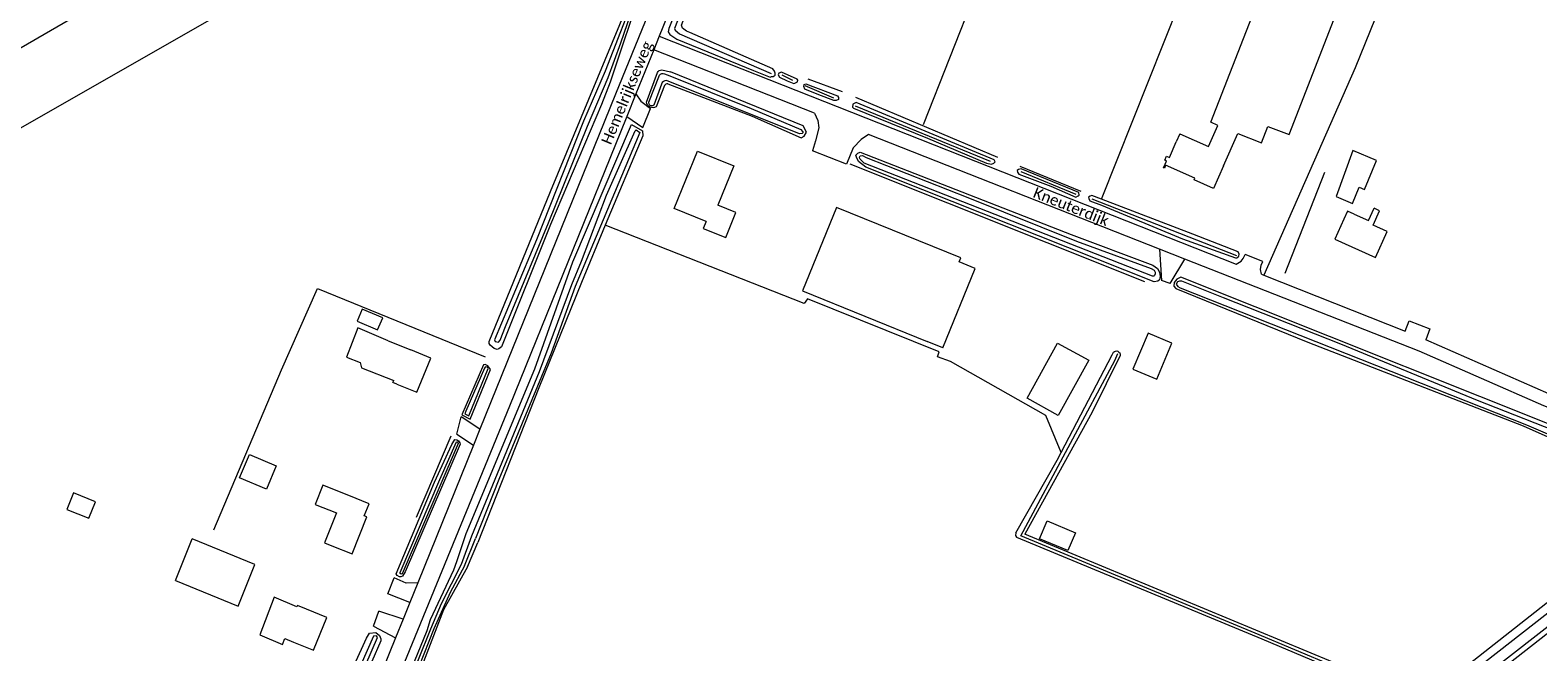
# Model space of a CAD drawing. Extents: x 177628 to 188968, y 384226 to 390673.
# Tile 284 of 393: x 184108 to 184455, y 387588 to 387731. Entities that reach past the tile are written whole.
import ezdxf

# ---------------------------------------------------------------- set-up
doc = ezdxf.new("R2010")
doc.units = 0
for name, color, linetype, lineweight in [('B01_F', 14, 'Continuous', 9), ('B01_T', 14, 'Continuous', 9), ('B02_F', 14, 'Continuous', 9), ('B11_F', 14, 'Continuous', 9), ('B11_S', 14, 'Continuous', 9), ('B14_F', 14, 'Continuous', 9), ('T03_F', 253, 'Continuous', 9), ('T04_F', 253, 'HAAG', 9), ('T07_F', 253, 'Continuous', 9), ('T09_F', 253, 'Continuous', 9), ('T09_T', 253, 'Continuous', 9), ('T10_F', 253, 'Continuous', 9), ('T10_T', 253, 'Continuous', 9), ('T22_F', 253, 'Continuous', 9), ('V00_F', 8, 'Continuous', 9), ('V00_T', 8, 'Continuous', 9), ('V06_F', 8, 'Continuous', 9), ('V06_T', 8, 'Continuous', 9), ('W01_F', 253, 'Continuous', 9), ('Z06', 7, 'Continuous', 9)]:
    doc.layers.add(name, color=color, linetype=linetype, lineweight=lineweight)
doc.styles.add('Legend', font='calibri.ttf')
doc.linetypes.add('HAAG', pattern='A,4,-1,[5,TOPOCAD.SHX,S=0.35,R=0,X=-0.35,Y=-0.35],-1', length=6)

msp = doc.modelspace()

# ---------------------------------------------------------------- linework, layer by layer
at = {"layer": 'B01_F', "linetype": 'Continuous'}
for points in [[(184382.551, 387699.466), (184385.843, 387706.935), (184391.291, 387704.822), (184392.749, 387708.582), (184397.642, 387706.684), (184410.705, 387740.375)], [(184372.479, 387706.857), (184371.685, 387705.057)], [(184263.417, 387686.695), (184262.768, 387685.088), (184267.946, 387682.995), (184270.287, 387688.789), (184266.123, 387690.472)], [(184411.105, 387689.073), (184410.271, 387687.222)], [(184317.94, 387657.603), (184325.357, 387675.888), (184321.719, 387677.363)], [(184190.247, 387659.204), (184183.26, 387662.179)], [(184184.08, 387652.974), (184191.512, 387650.094)]]:
    msp.add_lwpolyline(points, dxfattribs=at)
at = {"layer": 'B01_T', "linetype": 'Continuous'}
for points in [[(184263.417, 387686.695), (184256.086, 387689.658), (184261.44, 387702.906), (184269.785, 387699.532), (184266.123, 387690.472)], [(184382.551, 387699.466), (184380.271, 387694.294), (184375.776, 387696.274), (184375.952, 387696.673), (184369.231, 387699.633), (184368.931, 387698.948), (184368.738, 387699.033), (184369.429, 387700.6), (184369.021, 387700.78), (184369.436, 387701.717), (184370.085, 387701.431), (184371.685, 387705.057)], [(184321.719, 387677.363), (184322.105, 387678.315), (184293.45, 387689.937), (184285.647, 387670.7), (184314.302, 387659.078)], [(184410.271, 387687.222), (184408.208, 387682.644), (184417.563, 387678.428), (184420.229, 387684.348), (184416.995, 387685.806), (184418.498, 387689.143), (184417.211, 387689.723)], [(184370.688, 387658.626), (184365.179, 387660.965), (184361.66, 387652.677), (184367.169, 387650.338), (184370.688, 387658.626)], [(184190.247, 387659.204), (184195.442, 387657.094)], [(184192.241, 387649.219), (184196.873, 387647.341), (184200.068, 387655.218), (184195.442, 387657.094)], [(184192.241, 387649.219), (184191.311, 387649.598), (184191.512, 387650.094)], [(184181.196, 387623.544), (184175.214, 387625.991), (184173.422, 387621.538), (184178.311, 387619.57), (184175.547, 387612.706), (184177.266, 387612.016)], [(184177.266, 387612.016), (184181.919, 387610.143), (184185.347, 387618.662), (184184.727, 387618.912), (184185.84, 387621.676), (184181.196, 387623.544)], [(184168.413, 387589.842), (184173.054, 387587.967), (184176.096, 387595.501), (184171.462, 387597.372)], [(184171.462, 387597.372), (184169.383, 387598.212)], [(184166.466, 387590.628), (184168.413, 387589.842)]]:
    msp.add_lwpolyline(points, dxfattribs=at)
at = {"layer": 'B02_F', "linetype": 'Continuous'}
for points in [[(184183.084, 387663.747), (184187.79, 387661.731), (184188.971, 387664.491), (184184.265, 387666.507)], [(184344.496, 387642.017), (184337.338, 387645.967), (184344.353, 387658.685), (184351.511, 387654.735), (184344.496, 387642.017)], [(184141.244, 387604.013), (184155.669, 387598.125), (184159.565, 387607.683), (184145.14, 387613.571)]]:
    msp.add_lwpolyline(points, dxfattribs=at)
at = {"layer": 'B11_F', "linetype": 'Continuous'}
for points in [[(184169.248, 387597.916), (184163.995, 387600.153), (184160.669, 387591.503), (184165.902, 387589.291), (184166.466, 387590.628)], [(184169.383, 387598.212), (184169.248, 387597.916)]]:
    msp.add_lwpolyline(points, dxfattribs=at)
at = {"layer": 'B11_S', "linetype": 'Continuous'}
for points in [[(184372.479, 387706.857), (184379.111, 387703.931), (184381.27, 387708.823), (184379.66, 387709.534), (184392.251, 387741.885), (184395.429, 387740.648), (184397.405, 387745.724), (184410.705, 387740.375)], [(184412.653, 387688.375), (184411.105, 387689.073)], [(184412.653, 387688.375), (184415.936, 387686.895), (184417.211, 387689.723)], [(184183.26, 387662.179), (184180.645, 387655.457), (184183.8, 387654.23), (184184.08, 387652.974)], [(184317.94, 387657.603), (184314.302, 387659.078)]]:
    msp.add_lwpolyline(points, dxfattribs=at)
at = {"layer": 'B14_F', "linetype": 'Continuous'}
for points in [[(184136.631, 387744.609), (184070.989, 387706.597), (184071.805, 387705.228), (184070.381, 387704.439), (184070.972, 387703.189), (184072.548, 387704.192), (184077.422, 387695.721), (184075.961, 387694.708), (184076.679, 387693.071), (184078.002, 387694.357), (184078.759, 387692.862), (184164.054, 387741.734)], [(184408.499, 387692.438), (184412.225, 387690.855), (184413.808, 387694.569), (184415.005, 387694.048), (184417.757, 387700.744), (184412.348, 387703.006), (184408.499, 387692.438)], [(184184.265, 387666.507), (184183.084, 387663.747)], [(184164.483, 387630.432), (184162.248, 387625.041), (184156.047, 387627.631), (184158.282, 387633.022), (184164.483, 387630.432)], [(184121.334, 387618.344), (184122.846, 387622.157), (184117.769, 387624.174), (184116.257, 387620.361), (184121.334, 387618.344)], [(184348.445, 387615.019), (184346.713, 387610.891), (184340.2, 387613.623), (184341.932, 387617.751), (184348.445, 387615.019)], [(184141.244, 387604.013), (184145.14, 387613.571)]]:
    msp.add_lwpolyline(points, dxfattribs=at)
at = {"layer": 'T03_F', "linetype": 'Continuous'}
for points in [[(184364.474, 387672.757), (184296.609, 387699.924)], [(184345.14, 387633.499), (184341.679, 387641.992), (184319.704, 387654.418), (184316.705, 387655.551), (184317.101, 387656.665), (184286.814, 387668.906), (184286.028, 387667.794), (184240.22, 387685.802)]]:
    msp.add_lwpolyline(points, dxfattribs=at)
at = {"layer": 'T04_F', "linetype": 'HAAG'}
for points in [[(184434.913, 387776.476), (184412.875, 387722.075)], [(184354.451, 387691.792), (184383.319, 387764.355)], [(184325.531, 387739.754), (184313.388, 387708.916)], [(184294.798, 387716.533), (184286.929, 387719.449)], [(184330.596, 387701.403), (184297.89, 387715.244)], [(184349.759, 387693.584), (184335.751, 387699.384)], [(184150.066, 387615.698), (184165.715, 387652.505), (184173.943, 387671.274), (184212.544, 387655.502)], [(184196.741, 387618.622), (184204.711, 387637.31)]]:
    msp.add_lwpolyline(points, dxfattribs=at)
at = {"layer": 'T07_F', "linetype": 'Continuous'}
for points in [[(184265.346, 387754.78), (184256.154, 387731.104), (184256.32, 387730.755), (184257.286, 387729.929), (184278.385, 387720.746)], [(184283.39, 387719.183), (184280.912, 387720.396)], [(184292.848, 387715.107), (184286.233, 387717.897)], [(184328.945, 387700.533), (184297.848, 387713.28)], [(184348.605, 387692.899), (184335.967, 387698.102)], [(184405.767, 387697.952), (184396.677, 387674.733)], [(184352.218, 387691.887), (184385.535, 387678.861)], [(184335.909, 387614.254), (184347.36, 387635.636), (184357.502, 387654.705), (184358.251, 387656.27)], [(184426.353, 387576.495), (184389.837, 387591.86), (184335.909, 387614.254)]]:
    msp.add_lwpolyline(points, dxfattribs=at)
at = {"layer": 'T09_F', "linetype": 'Continuous'}
for points in [[(184274.377, 387721.471), (184278.157, 387719.939), (184278.486, 387720.049), (184278.891, 387720.099), (184279.319, 387720.398), (184279.308, 387720.822), (184279.143, 387721.267), (184278.769, 387721.851), (184259.693, 387730.188), (184258.949, 387730.548), (184258.019, 387731.2), (184257.782, 387731.897), (184266.208, 387753.684), (184266.244, 387754.606), (184265.913, 387755.401), (184265.401, 387755.776), (184264.881, 387755.766), (184264.608, 387755.54), (184254.845, 387731.163), (184254.735, 387730.396), (184255.049, 387729.736), (184256.684, 387728.706), (184274.377, 387721.471)], [(184246.889, 387743.239), (184248.588, 387742.037), (184248.819, 387741.076), (184241.352, 387718.744), (184239.36, 387713.665), (184227.583, 387685.981), (184216.331, 387657.821), (184215.707, 387657.363), (184215.309, 387657.19), (184214.658, 387657.403), (184213.686, 387658.196), (184213.491, 387658.583), (184213.455, 387659.05), (184227.638, 387693.604), (184247.324, 387741.195), (184246.998, 387741.886), (184246.553, 387742.345)], [(184249.725, 387714.198), (184252.216, 387721.007)], [(184253.207, 387721.611), (184255.271, 387721.12)], [(184274.015, 387710.903), (184285.291, 387705.959), (184286.03, 387706.312), (184286.581, 387707.235), (184285.808, 387708.683), (184255.271, 387721.12)], [(184282.121, 387719.074), (184283.643, 387718.479), (184283.877, 387718.508), (184284.451, 387718.864), (184284.524, 387719.229), (184284.428, 387719.431), (184280.758, 387721.066), (184280.188, 387720.877), (184280.047, 387720.479), (184280.304, 387719.941), (184282.121, 387719.074)], [(184253.882, 387717.985), (184251.901, 387713.123)], [(184254.646, 387718.355), (184254.641, 387718.356)], [(184254.646, 387718.355), (184274.015, 387710.903)], [(184289.361, 387715.839), (184286.185, 387717.131), (184285.896, 387717.737), (184286.005, 387718.202), (184286.409, 387718.394), (184293.658, 387715.659), (184293.95, 387715.22), (184293.909, 387714.787), (184293.37, 387714.531), (184292.871, 387714.54), (184289.361, 387715.839)], [(184314.443, 387705.837), (184327.971, 387700.152), (184329.167, 387699.896), (184329.705, 387700.153), (184329.977, 387700.448), (184329.752, 387700.918), (184297.962, 387714.079), (184297.222, 387713.726), (184297.142, 387713.027), (184297.338, 387712.79), (184314.443, 387705.837)], [(184208.171, 387614.83), (184224.003, 387652.73), (184232.752, 387677.426), (184246.255, 387709.037)], [(184246.255, 387709.037), (184248.825, 387707.568), (184248.83, 387706.429), (184240.22, 387685.802)], [(184366.579, 387672.809), (184300.233, 387699.214), (184298.556, 387700.479), (184298.075, 387701.488), (184297.918, 387701.991), (184298.392, 387702.382), (184298.93, 387702.639), (184347.446, 387683.666)], [(184342.807, 387694.841), (184348.56, 387692.3), (184349.098, 387692.557), (184349.335, 387692.752), (184349.213, 387693.355), (184335.947, 387698.836), (184335.377, 387698.646), (184335.073, 387698.419), (184335.099, 387698.018), (184335.458, 387697.611), (184342.807, 387694.841)], [(184354.451, 387691.792), (184352.249, 387692.633), (184351.881, 387692.505), (184351.493, 387692.32), (184351.525, 387691.954), (184351.765, 387691.45), (184354.478, 387690.457), (184373.084, 387682.705)], [(184373.084, 387682.705), (184385.291, 387678.285), (184385.619, 387678.298), (184385.851, 387678.41), (184386.106, 387678.674), (184386.173, 387679.134), (184385.952, 387679.696), (184375.489, 387683.757), (184354.451, 387691.792)], [(184240.22, 387685.802), (184234.734, 387672.661), (184224.946, 387648.382), (184210.858, 387612.791)], [(184347.446, 387683.666), (184366.317, 387676.648), (184367.368, 387675.828), (184367.853, 387674.985), (184367.968, 387674.05), (184367.854, 387673.252), (184367.415, 387672.96), (184366.579, 387672.809)], [(184451.532, 387639.59), (184480.33, 387626.819), (184483.278, 387625.831), (184484.374, 387625.611), (184485.675, 387625.653), (184486.181, 387625.977), (184486.395, 387626.74), (184486.017, 387627.88), (184484.202, 387628.914), (184475.773, 387632.738), (184372.766, 387673.861), (184371.824, 387673.412), (184371.209, 387672.623), (184371.126, 387671.758), (184371.55, 387671.217), (184401.955, 387658.883), (184451.532, 387639.59)], [(184358.753, 387655.849), (184352.318, 387642.79), (184336.792, 387614.646)], [(184345.14, 387633.499), (184356.937, 387656.004), (184357.209, 387656.568)], [(184207.209, 387642.167), (184209.122, 387641.148), (184213.767, 387652.583), (184213.183, 387653.466), (184212.531, 387653.753), (184212.159, 387653.702), (184207.209, 387642.167)], [(184200.877, 387626.626), (184204.894, 387635.291), (184205.6, 387636.443), (184206.065, 387636.418), (184206.449, 387636.146), (184206.703, 387635.726), (184206.814, 387635.398), (184194.12, 387606.01), (184193.523, 387605.023), (184193.135, 387604.868), (184192.829, 387604.85), (184192.297, 387605.17), (184192.066, 387605.574), (184200.877, 387626.626)], [(184334.748, 387615.005), (184344.223, 387631.749), (184345.14, 387633.499)], [(184206.078, 387608.419), (184208.171, 387614.83)], [(184208.528, 387607.15), (184210.858, 387612.791)], [(184334.748, 387615.005), (184334.703, 387614.406), (184334.929, 387614.018), (184391.363, 387590.565)], [(184391.363, 387590.565), (184425.695, 387576.057), (184426.324, 387575.862), (184426.642, 387575.889), (184426.997, 387576.183), (184427.17, 387576.513), (184427.01, 387576.849), (184425.461, 387577.845), (184336.792, 387614.646)], [(184208.528, 387607.15), (184202.979, 387597.259), (184193.231, 387571.881), (184192.791, 387571.398), (184192.289, 387571.172), (184191.911, 387571.186), (184191.527, 387571.485), (184191.301, 387571.851), (184191.193, 387572.741), (184199.234, 387592.472)], [(184199.234, 387592.472), (184199.998, 387595.052), (184205.354, 387606.463), (184206.078, 387608.419)], [(184185.235, 387590.731), (184185.902, 387591.839), (184187.427, 387592.04), (184188.262, 387591.349), (184188.585, 387590.541), (184188.519, 387590.108), (184180.29, 387571.043), (184179.437, 387570.64), (184178.457, 387570.715), (184177.745, 387572.011), (184177.423, 387572.704), (184177.328, 387573.399), (184185.235, 387590.731)]]:
    msp.add_lwpolyline(points, dxfattribs=at)
at = {"layer": 'T09_F', "linetype": 'Continuous', "extrusion": (0, 0, -1)}
for centre, radius, start, end in [((-184253.311, 387720.326), 1.289, 31.88887, 85.38774), ((-184251.124, 387714.29), 1.402, 236.34314, 356.23797), ((-184357.876, 387655.983), 0.887, 41.2193, 188.721)]:
    msp.add_arc(centre, radius, start, end, dxfattribs=at)
at = {"layer": 'T09_F', "linetype": 'Continuous'}
msp.add_arc((184254.436, 387717.814), 0.58, 69.35033, 162.87034, dxfattribs=at)
at = {"layer": 'T09_T', "linetype": 'Continuous'}
for points in [[(184490.992, 387625.568), (184376.398, 387535.374)], [(184379.681, 387531.216), (184495.295, 387621.75)]]:
    msp.add_lwpolyline(points, dxfattribs=at)
at = {"layer": 'T10_F', "linetype": 'Continuous'}
msp.add_lwpolyline([(184412.875, 387722.075), (184391.843, 387674.302)], dxfattribs=at)
at = {"layer": 'T10_T', "linetype": 'Continuous'}
msp.add_lwpolyline([(184425.31, 387663.814), (184430.031, 387661.945)], dxfattribs=at)
at = {"layer": 'T22_F', "linetype": 'Continuous'}
for points in [[(184248.851, 387708.341), (184250.605, 387712.674)], [(184295.739, 387699.857), (184287.931, 387702.933)], [(184391.643, 387677.487), (184387.504, 387679.094)], [(184370.284, 387672.421), (184368.249, 387673.102)], [(184206.027, 387637.734), (184207.017, 387641.72)], [(184190.14, 387600.973), (184191.651, 387604.582)], [(184186.878, 387593.461), (184188.063, 387596.929)]]:
    msp.add_lwpolyline(points, dxfattribs=at)
at = {"layer": 'V00_F', "linetype": 'Continuous'}
for points in [[(184247.294, 387716.1), (184248.429, 387714.412), (184250.605, 387712.674)], [(184245.161, 387710.829), (184248.851, 387708.341)], [(184367.848, 387680.328), (184368.249, 387673.102)], [(184370.284, 387672.421), (184373.649, 387678.042)], [(184211.352, 387638.852), (184207.017, 387641.72)], [(184206.027, 387637.734), (184209.85, 387635.139)], [(184197.049, 387603.49), (184194.369, 387603.359), (184191.651, 387604.582)], [(184195.202, 387598.923), (184190.14, 387600.973)], [(184193.653, 387595.094), (184188.063, 387596.929)], [(184186.878, 387593.461), (184191.913, 387590.792)]]:
    msp.add_lwpolyline(points, dxfattribs=at)
at = {"layer": 'V00_T', "linetype": 'Continuous'}
for points in [[(184263.529, 387756.217), (184252.653, 387729.341)], [(184251.603, 387738.301), (184242.572, 387715.99)], [(184252.653, 387729.341), (184251.389, 387726.219)], [(184251.389, 387726.219), (184247.294, 387716.1)], [(184242.572, 387715.99), (184211.352, 387638.852)], [(184247.294, 387716.1), (184245.161, 387710.829)], [(184245.017, 387710.472), (184218.171, 387644.132), (184188.913, 387572.855)], [(184245.161, 387710.829), (184245.017, 387710.472)], [(184211.352, 387638.852), (184209.85, 387635.139)], [(184209.85, 387635.139), (184197.049, 387603.49)], [(184197.049, 387603.49), (184195.202, 387598.923)], [(184195.202, 387598.923), (184193.653, 387595.094)], [(184193.653, 387595.094), (184191.913, 387590.792)], [(184191.913, 387590.792), (184182.551, 387567.645)]]:
    msp.add_lwpolyline(points, dxfattribs=at)
at = {"layer": 'V06_F', "linetype": 'Continuous'}
for points in [[(184288.354, 387711.653), (184289.156, 387709.971), (184289.391, 387708.267), (184288.601, 387705.248), (184287.931, 387702.933)], [(184300.818, 387706.742), (184299.162, 387705.539), (184297.327, 387703.674), (184295.739, 387699.857)], [(184385.466, 387676.824), (184386.612, 387677.518), (184387.06, 387678.126), (184387.504, 387679.094)], [(184391.29, 387674.521), (184391.052, 387675.638), (184391.23, 387676.609), (184391.643, 387677.487)], [(184493.351, 387627.425), (184489.366, 387632.14), (184486.14, 387635.859), (184457.436, 387647.014), (184429.15, 387659.442)], [(184490.992, 387625.568), (184487.088, 387630.188), (184484.36, 387633.331), (184456.304, 387644.236), (184427.563, 387656.797)]]:
    msp.add_lwpolyline(points, dxfattribs=at)
at = {"layer": 'V06_T', "linetype": 'Continuous'}
for points in [[(184252.653, 387729.341), (184385.466, 387676.824)], [(184288.354, 387711.653), (184251.389, 387726.219)], [(184367.848, 387680.328), (184300.818, 387706.742)], [(184373.649, 387678.042), (184367.848, 387680.328)], [(184427.563, 387656.797), (184373.649, 387678.042)], [(184391.29, 387674.521), (184391.843, 387674.302)], [(184391.843, 387674.302), (184424.37, 387661.44), (184425.31, 387663.814)], [(184430.031, 387661.945), (184429.15, 387659.442)]]:
    msp.add_lwpolyline(points, dxfattribs=at)
at = {"layer": 'W01_F', "linetype": 'Continuous'}
for points in [[(184247.935, 387741.595), (184247.772, 387740.892), (184240.205, 387721.333), (184235.208, 387709.787), (184224.414, 387682.441), (184214.693, 387659.449), (184214.864, 387659.028), (184215.652, 387658.906), (184216.033, 387659.346), (184217.238, 387662.463), (184227.168, 387686.397), (184236.126, 387708.675), (184240.863, 387719.849), (184243.772, 387727.793), (184248.306, 387741), (184248.144, 387741.5), (184247.935, 387741.595)], [(184250.284, 387714.181), (184252.696, 387720.381)], [(184253.836, 387720.725), (184255.119, 387720.223)], [(184255.119, 387720.223), (184273.78, 387712.692)], [(184253.154, 387718.338), (184251.371, 387713.441)], [(184273.78, 387712.692), (184285.241, 387707.878), (184285.616, 387707.437), (184285.744, 387707.168), (184285.573, 387706.921), (184284.905, 387706.851), (184254.333, 387719.188)], [(184240.537, 387692.76), (184247.1, 387707.557), (184247.349, 387707.797), (184248.207, 387707.175), (184233.275, 387671.728), (184227.752, 387656.344), (184215.696, 387627.292), (184210.336, 387613.674)], [(184348.699, 387682.16), (184365.934, 387675.888), (184366.576, 387675.493), (184366.817, 387674.989), (184366.793, 387674.606), (184366.67, 387674.258), (184366.5, 387674.094), (184366.183, 387674.067), (184299.831, 387700.139), (184298.881, 387701.007), (184298.736, 387701.309), (184298.792, 387701.625), (184298.912, 387701.806), (184299.463, 387701.863), (184300.322, 387701.447), (184323.718, 387692.21), (184348.699, 387682.16)], [(184209.467, 387614.32), (184225.083, 387652.139), (184232.532, 387672.181), (184234.718, 387677.512), (184240.537, 387692.76)], [(184409.594, 387658.44), (184382.575, 387669.128), (184373.343, 387672.817), (184372.928, 387672.908), (184372.412, 387672.951), (184371.959, 387672.776), (184371.682, 387672.231), (184372.022, 387671.691), (184372.601, 387671.43), (184452.317, 387639.842), (184483.751, 387626.306), (184484.914, 387626.117), (184485.217, 387626.262), (184485.335, 387626.359), (184485.211, 387626.878), (184484.969, 387627.3), (184484.315, 387627.979), (184462.863, 387636.862), (184441.039, 387645.486), (184409.594, 387658.44)], [(184208.102, 387643.002), (184207.886, 387642.4), (184208.813, 387641.896), (184213.252, 387652.816), (184213.163, 387653.045), (184213.043, 387653.148), (184212.709, 387653.185), (184212.561, 387653.124), (184212.442, 387652.899), (184208.102, 387643.002)], [(184202.17, 387627.24), (184205.947, 387635.919), (184206.215, 387635.904), (184206.365, 387635.527), (184193.472, 387605.558), (184193.221, 387605.431), (184193.034, 387605.611), (184193.033, 387605.884), (184202.17, 387627.24)], [(184494.518, 387622.509), (184460.761, 387596.133), (184371.146, 387526.337), (184368.196, 387524.93), (184366.828, 387525.802), (184366.909, 387526.031), (184459.65, 387598.462), (184484.868, 387618.301), (184492.433, 387624.545)], [(184207.137, 387607.734), (184209.467, 387614.32)], [(184207.844, 387607.42), (184210.336, 387613.674)], [(184207.844, 387607.42), (184204.542, 387601.269), (184200.72, 387592.895), (184192.715, 387572.469), (184192.29, 387572.172), (184192.021, 387572.406), (184191.998, 387572.586), (184194.381, 387578.766), (184200.031, 387592.848)], [(184200.031, 387592.848), (184202.492, 387598.711), (184207.137, 387607.734)], [(184179.286, 387573.989), (184178.917, 387572.403), (184178.907, 387572.027), (184179.103, 387571.698), (184179.308, 387571.63), (184179.49, 387571.722), (184187.809, 387590.891), (184187.557, 387591.277), (184186.828, 387591.194), (184179.286, 387573.989)]]:
    msp.add_lwpolyline(points, dxfattribs=at)
at = {"layer": 'W01_F', "linetype": 'Continuous', "extrusion": (0, 0, -1)}
for centre, radius, start, end in [((-184253.515, 387719.728), 1.047, 38.55948, 107.85769), ((-184250.954, 387713.997), 0.695, 233.17713, 15.3148)]:
    msp.add_arc(centre, radius, start, end, dxfattribs=at)
at = {"layer": 'W01_F', "linetype": 'Continuous'}
msp.add_arc((184254.416, 387717.831), 1.36, 93.4842, 158.09523, dxfattribs=at)

# ---------------------------------------------------------------- texts
at = {"layer": 'Z06', "linetype": 'Continuous', "style": 'Legend'}
for s, rotation, p in [('Hemelrijkseweg', 67.53882, (184241.503, 387704.176)), ('Kneuterdijk', 338.33696, (184338.519, 387692.352))]:
    msp.add_text(s, height=2.5, rotation=rotation, dxfattribs=at).set_placement(p)

doc.saveas('drawing.dxf')
